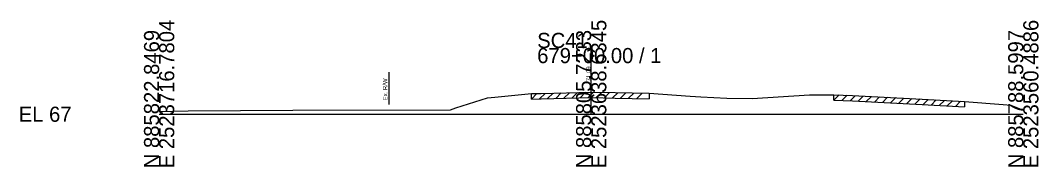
# Model space of a CAD drawing. Extents: x -26 to 183, y -10 to 24021.
# Drawn here: x -25.7 to 162.8, y 11490.3 to 11517.4 of the extents above; entities that cross this region are included whole.
import ezdxf

# ---------------------------------------------------------------- set-up
doc = ezdxf.new("R2010")
doc.units = 0
for name, color, linetype in [('RD_GPK_XS_Cell', 7, 'Continuous'), ('RD_XS_ExGround', 7, 'Continuous'), ('RD_XS_ExPaveRet', 7, 'Continuous'), ('RD_XS_ExRW', 7, 'Continuous'), ('RD_XS_TX_Elev_EX', 7, 'Continuous')]:
    doc.layers.add(name, color=color, linetype=linetype)

msp = doc.modelspace()

# ---------------------------------------------------------------- linework, layer by layer
at = {"layer": 'RD_GPK_XS_Cell'}
for p, q in [((80, 11500), (80, 11512.26)), ((0, 11500), (80, 11500)), ((80, 11500), (160, 11500))]:
    msp.add_line(p, q, dxfattribs=at)
at = {"layer": 'RD_XS_ExGround'}
for p, q in [((54.95, 11501.19), (60.78, 11503.02)), ((60.78, 11503.02), (62.13, 11503.16)), ((62.13, 11503.16), (68.93, 11503.81)), ((68.93, 11503.81), (70.72, 11503.86)), ((70.72, 11503.86), (80.06, 11504.09)), ((80.06, 11504.09), (84.43, 11504)), ((84.43, 11504), (90.71, 11503.88)), ((90.71, 11503.88), (98.31, 11503.36)), ((98.31, 11503.36), (100.29, 11503.22)), ((100.29, 11503.22), (105.13, 11502.97)), ((105.13, 11502.97), (109.81, 11502.9)), ((109.81, 11502.9), (120.43, 11503.62)), ((120.43, 11503.62), (124.93, 11503.62)), ((124.93, 11503.62), (128.37, 11503.46)), ((128.37, 11503.46), (136.57, 11503.06)), ((136.57, 11503.06), (141.26, 11502.81)), ((141.26, 11502.81), (149.1, 11502.36)), ((0, 11500.53), (5.4, 11500.62)), ((5.4, 11500.62), (24.76, 11500.75)), ((24.76, 11500.75), (53.93, 11500.82)), ((53.93, 11500.82), (54.95, 11501.19)), ((149.1, 11502.36), (156.29, 11501.8)), ((156.29, 11501.8), (157.72, 11501.68)), ((157.72, 11501.68), (160, 11500.74))]:
    msp.add_line(p, q, dxfattribs=at)
at = {"layer": 'RD_XS_ExPaveRet'}
for p, q in [((68.93, 11502.81), (69.95, 11503.84)), ((68.93, 11502.81), (68.93, 11503.81)), ((68.93, 11502.81), (70.72, 11502.86)), ((70.43, 11502.85), (71.45, 11503.87)), ((70.72, 11502.86), (80.06, 11503.09)), ((71.93, 11502.89), (72.96, 11503.91)), ((73.43, 11502.92), (74.46, 11503.95)), ((74.93, 11502.96), (75.96, 11503.99)), ((76.43, 11503), (77.46, 11504.02)), ((77.93, 11503.03), (78.96, 11504.06)), ((79.43, 11503.07), (80.44, 11504.08)), ((80.06, 11503.09), (84.43, 11503)), ((80.93, 11503.07), (81.91, 11504.05)), ((82.43, 11503.04), (83.41, 11504.02)), ((83.93, 11503.01), (84.91, 11503.99)), ((84.43, 11503), (90.71, 11502.88)), ((85.43, 11502.98), (86.41, 11503.96)), ((86.93, 11502.95), (87.91, 11503.93)), ((88.43, 11502.92), (89.41, 11503.91)), ((90.71, 11503.88), (90.71, 11502.88)), ((124.93, 11502.62), (124.93, 11503.62)), ((124.93, 11502.62), (125.89, 11503.58)), ((124.93, 11502.62), (128.37, 11502.46)), ((126.43, 11502.55), (127.39, 11503.51)), ((127.93, 11502.48), (128.88, 11503.43)), ((128.37, 11502.46), (136.57, 11502.06)), ((129.43, 11502.41), (130.38, 11503.36)), ((130.93, 11502.33), (131.88, 11503.29)), ((132.43, 11502.26), (133.38, 11503.21)), ((133.93, 11502.19), (134.88, 11503.14)), ((135.43, 11502.11), (136.38, 11503.07)), ((136.93, 11502.04), (137.88, 11502.99)), ((138.43, 11501.96), (139.38, 11502.91)), ((139.93, 11501.88), (140.88, 11502.83)), ((141.43, 11501.8), (142.38, 11502.74)), ((142.93, 11501.71), (143.88, 11502.66)), ((144.43, 11501.63), (145.38, 11502.57)), ((145.93, 11501.54), (146.88, 11502.49)), ((147.43, 11501.45), (148.38, 11502.4)), ((136.57, 11502.06), (141.26, 11501.81)), ((141.26, 11501.81), (149.1, 11501.36)), ((149.1, 11502.36), (149.1, 11501.36))]:
    msp.add_line(p, q, dxfattribs=at)
at = {"layer": 'RD_XS_ExRW'}
msp.add_line((42.5, 11507.79), (42.5, 11501.79), dxfattribs=at)

# ---------------------------------------------------------------- texts
at = {"layer": 'RD_GPK_XS_Cell'}
for s, p in [('E 2523716.7804', (2.8, 11490)), ('E 2523638.6345', (82.8, 11490)), ('E 2523560.4886', (162.8, 11490)), ('N 885822.8469', (0, 11490)), ('N 885805.7233', (80, 11490)), ('N 885788.5997', (160, 11490))]:
    msp.add_text(s, height=2.8, rotation=90, dxfattribs=at).set_placement(p)
for s, p in [('SC41', (70, 11512.26)), ('679+00.00 / 1', (70, 11509.46)), ('EL 67', (-26, 11498.6))]:
    msp.add_text(s, height=2.8, dxfattribs=at).set_placement(p)
at = {"layer": 'RD_XS_ExRW'}
msp.add_text('Ex. R/W ', height=0.8, rotation=90, dxfattribs=at).set_placement((42.25, 11502.58))
at = {"layer": 'RD_XS_TX_Elev_EX'}
msp.add_text('71.09', height=0.8, rotation=90, dxfattribs=at).set_placement((79.9, 11506.09))

doc.saveas('drawing.dxf')
